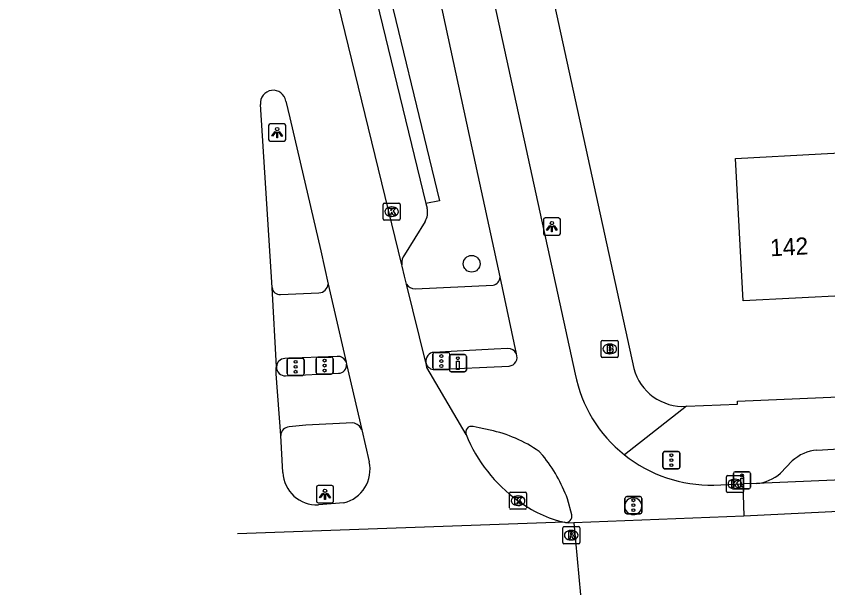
# Model space of a CAD drawing. Extents: x 160557 to 161245, y 385330 to 386505.
# Drawn here: x 160825.8 to 160873.18, y 385329.84 to 385363.64 of the extents above; entities that cross this region are included whole.
import ezdxf

# ---------------------------------------------------------------- set-up
doc = ezdxf.new("R2010")
doc.units = 0
for name, color, linetype in [('IMGEO_Boom', 7, 'Continuous'), ('IMGEO_Brandkraan', 7, 'Continuous'), ('IMGEO_Drukknoppaal', 7, 'Continuous'), ('IMGEO_Fietspad_gesloten', 7, 'Continuous'), ('IMGEO_Kolk', 7, 'Continuous'), ('IMGEO_Lichtpunt', 7, 'Continuous'), ('IMGEO_Pand', 7, 'Continuous'), ('IMGEO_Pand_nummerreeks', 7, 'Continuous'), ('IMGEO_Parkeervlak_open', 7, 'Continuous'), ('IMGEO_Rijbaan_lokaal_gesloten', 7, 'Continuous'), ('IMGEO_Rioolput', 7, 'Continuous'), ('IMGEO_Verkeersregelinstallatiepaal', 7, 'Continuous'), ('IMGEO_Voetpad_open', 7, 'Continuous')]:
    doc.layers.add(name, color=color, linetype=linetype)

msp = doc.modelspace()

# ---------------------------------------------------------------- linework, layer by layer
at = {"layer": 'IMGEO_Boom'}
msp.add_circle((160852.389, 385349.18), 0.489, dxfattribs=at)
at = {"layer": 'IMGEO_Brandkraan'}
for p, q in [((160860.023, 385344.703), (160860.875, 385344.703)), ((160859.948, 385343.777), (160859.948, 385344.629)), ((160860.436, 385344.483), (160860.461, 385344.483)), ((160860.949, 385344.629), (160860.949, 385343.777)), ((160860.459, 385343.923), (160860.434, 385343.923)), ((160860.875, 385343.703), (160860.023, 385343.703))]:
    msp.add_line(p, q, dxfattribs=at)
for points in [[(160860.023, 385344.703), (160860.875, 385344.703)], [(160859.948, 385343.777), (160859.948, 385344.629)], [(160860.296, 385344.403), (160860.296, 385344.003), (160860.509, 385344.003)], [(160860.527, 385344.403), (160860.296, 385344.403)], [(160860.475, 385344.322), (160860.421, 385344.322), (160860.421, 385344.246)], [(160860.421, 385344.246), (160860.474, 385344.246)], [(160860.949, 385344.629), (160860.949, 385343.777)], [(160860.483, 385344.17), (160860.421, 385344.17), (160860.421, 385344.089)], [(160860.421, 385344.089), (160860.483, 385344.089)], [(160860.875, 385343.703), (160860.023, 385343.703)]]:
    msp.add_lwpolyline(points, dxfattribs=at)
for centre, radius, start, end in [((160860.025, 385344.627), 0.0765, 91.552, 178.448), ((160860.025, 385344.627), 0.0765, 91.552, 178.448), ((160860.873, 385344.627), 0.0765, 1.552, 88.448), ((160860.873, 385344.627), 0.0765, 1.552, 88.448), ((160860.476, 385344.284), 0.0379, 267.8285, 90.9355), ((160860.531, 385344.258), 0.145, 59.4692, 91.5367), ((160860.556, 385344.305), 0.0922, 285.5137, 58.1501), ((160860.561, 385344.113), 0.105, 301.3115, 78.989), ((160860.025, 385343.779), 0.0765, 181.552, 268.448), ((160860.025, 385343.779), 0.0765, 181.552, 268.448), ((160860.484, 385344.129), 0.0404, 269.8759, 90.5077), ((160860.515, 385344.254), 0.251, 268.6676, 293.5347), ((160860.873, 385343.779), 0.0765, 271.552, 358.448), ((160860.873, 385343.779), 0.0765, 271.552, 358.448)]:
    msp.add_arc(centre, radius, start, end, dxfattribs=at)
for centre, major_axis, ratio, start_param, end_param in [((160860.435, 385344.203), (-0.387, 0.002), 0.722429, 4.712389, 7.853982), ((160860.46, 385344.203), (-0.39, 0.002), 0.717154, 1.570796, 4.712389)]:
    msp.add_ellipse(centre, major_axis=major_axis, ratio=ratio, start_param=start_param, end_param=end_param, dxfattribs=at)
at = {"layer": 'IMGEO_Drukknoppaal'}
for p, q in [((160851.088, 385342.971), (160851.088, 385343.771)), ((160851.088, 385343.771), (160851.088, 385342.971)), ((160851.188, 385343.871), (160851.978, 385343.871)), ((160851.978, 385343.871), (160851.188, 385343.871)), ((160852.078, 385343.771), (160852.078, 385342.971)), ((160852.078, 385342.971), (160852.078, 385343.771)), ((160851.978, 385342.871), (160851.188, 385342.871)), ((160851.188, 385342.871), (160851.978, 385342.871)), ((160867.675, 385336.127), (160867.675, 385336.927)), ((160867.675, 385336.927), (160867.675, 385336.127)), ((160867.775, 385337.027), (160868.565, 385337.027)), ((160868.565, 385337.027), (160867.775, 385337.027)), ((160868.665, 385336.927), (160868.665, 385336.127)), ((160868.665, 385336.127), (160868.665, 385336.927)), ((160868.565, 385336.027), (160867.775, 385336.027)), ((160867.775, 385336.027), (160868.565, 385336.027))]:
    msp.add_line(p, q, dxfattribs=at)
for points in [[(160851.658, 385343.496), (160851.658, 385342.996), (160851.508, 385342.996), (160851.508, 385343.496), (160851.658, 385343.496)], [(160868.245, 385336.652), (160868.245, 385336.152), (160868.095, 385336.152), (160868.095, 385336.652), (160868.245, 385336.652)]]:
    msp.add_lwpolyline(points, dxfattribs=at)
for centre in [(160851.583, 385343.661), (160868.17, 385336.817)]:
    msp.add_circle(centre, 0.085, dxfattribs=at)
for centre, start, end in [((160851.188, 385343.771), 90, 180), ((160851.188, 385343.771), 90, 180), ((160851.978, 385343.771), 0, 90), ((160851.978, 385343.771), 360, 90), ((160851.188, 385342.971), 180, 270), ((160851.188, 385342.971), 180, 270), ((160851.978, 385342.971), 270, 0), ((160851.978, 385342.971), 270, 0), ((160867.775, 385336.927), 90, 180), ((160867.775, 385336.927), 90, 180), ((160868.565, 385336.927), 0, 90), ((160868.565, 385336.927), 360, 90), ((160867.775, 385336.127), 180, 270), ((160867.775, 385336.127), 180, 270), ((160868.565, 385336.127), 270, 0), ((160868.565, 385336.127), 270, 0)]:
    msp.add_arc(centre, 0.1, start, end, dxfattribs=at)
at = {"layer": 'IMGEO_Fietspad_gesloten'}
for points in [[(160829.308, 385476.198), (160836.029, 385445.427), (160839.957, 385427.534), (160849.485, 385383.807), (160858.426, 385342.738)], [(160854.045, 385348.406), (160852.421, 385355.951), (160846.51, 385383.335)], [(160855, 385343.917), (160854.045, 385348.406)], [(160841.528, 385342.628), (160844.609, 385342.781)], [(160850.237, 385342.997), (160854.575, 385343.202)], [(160845.458, 385339.882), (160842.707, 385339.748), (160841.726, 385339.65)], [(160853.463, 385339.462), (160852.832, 385339.599), (160852.47, 385339.673)], [(160923.045, 385339.071), (160906.536, 385338.204), (160879.509, 385336.797), (160869.015, 385336.349)], [(160856.536, 385337.98), (160856.324, 385338.214)], [(160866.535, 385336.251), (160867.76, 385336.311), (160868.229, 385336.325)], [(160869.015, 385336.349), (160868.229, 385336.325)], [(160868.229, 385336.325), (160868.279, 385334.438)], [(160858.228, 385334.519), (160857.981, 385335.445)]]:
    msp.add_lwpolyline(points, dxfattribs=at)
for centre, radius, start, end in [((160854.528, 385343.714), 0.514, 275.2602, 23.2848), ((160844.617, 385343.248), 0.467, 269.0376, 7.9369), ((160850.215, 385343.503), 0.506, 196.0169, 272.4396), ((160841.509, 385343.143), 0.516, 178.6895, 272.0665), ((160866.366, 385344.35), 8.102, 191.4754, 231.3345), ((160841.753, 385339.136), 0.515, 92.9687, 179.2192), ((160845.381, 385339.263), 0.623, 20.0343, 82.9487), ((160852.386, 385339.334), 0.349, 76.0104, 202.8269), ((160851.862, 385331.889), 7.74, 54.8002, 78.0651), ((160849.847, 385332.488), 8.655, 19.9798, 39.3882), ((160866.365, 385344.353), 8.104, 231.3511, 271.2017), ((160861.822, 385334.999), 0.507, 359.4389, 178.0753), ((160861.823, 385335.037), 0.508, 182.3777, 355.1365), ((160857.889, 385334.422), 0.353, 258.4537, 15.9773)]:
    msp.add_arc(centre, radius, start, end, dxfattribs=at)
at = {"layer": 'IMGEO_Kolk'}
for p, q in [((160847.293, 385352.719), (160848.145, 385352.719)), ((160847.218, 385351.793), (160847.218, 385352.645)), ((160847.706, 385352.499), (160847.731, 385352.499)), ((160848.219, 385352.645), (160848.219, 385351.793)), ((160847.729, 385351.939), (160847.704, 385351.939)), ((160848.145, 385351.719), (160847.293, 385351.719)), ((160867.259, 385335.885), (160867.259, 385336.737)), ((160867.334, 385336.811), (160868.186, 385336.811)), ((160868.26, 385336.737), (160868.26, 385335.885)), ((160867.747, 385336.591), (160867.772, 385336.591)), ((160854.597, 385334.913), (160854.597, 385335.765)), ((160854.672, 385335.839), (160855.524, 385335.839)), ((160855.598, 385335.765), (160855.598, 385334.913)), ((160868.186, 385335.811), (160867.334, 385335.811)), ((160867.77, 385336.031), (160867.745, 385336.031)), ((160855.085, 385335.619), (160855.11, 385335.619)), ((160855.524, 385334.839), (160854.672, 385334.839)), ((160855.108, 385335.059), (160855.083, 385335.059))]:
    msp.add_line(p, q, dxfattribs=at)
for points in [[(160847.293, 385352.719), (160848.145, 385352.719)], [(160847.218, 385351.793), (160847.218, 385352.645)], [(160847.539, 385352.419), (160847.662, 385352.419), (160847.662, 385352.268), (160847.792, 385352.419), (160847.956, 385352.419), (160847.81, 385352.268), (160847.963, 385352.019), (160847.811, 385352.019), (160847.726, 385352.183), (160847.662, 385352.116), (160847.662, 385352.019), (160847.539, 385352.019), (160847.539, 385352.419)], [(160848.219, 385352.645), (160848.219, 385351.793)], [(160848.145, 385351.719), (160847.293, 385351.719)], [(160867.259, 385335.885), (160867.259, 385336.737)], [(160867.334, 385336.811), (160868.186, 385336.811)], [(160868.26, 385336.737), (160868.26, 385335.885)], [(160867.58, 385336.511), (160867.703, 385336.511), (160867.703, 385336.36), (160867.833, 385336.511), (160867.997, 385336.511), (160867.851, 385336.36), (160868.004, 385336.111), (160867.852, 385336.111), (160867.767, 385336.275), (160867.703, 385336.208), (160867.703, 385336.111), (160867.58, 385336.111), (160867.58, 385336.511)], [(160854.597, 385334.913), (160854.597, 385335.765)], [(160854.672, 385335.839), (160855.524, 385335.839)], [(160855.598, 385335.765), (160855.598, 385334.913)], [(160868.186, 385335.811), (160867.334, 385335.811)], [(160854.918, 385335.539), (160855.041, 385335.539), (160855.041, 385335.388), (160855.171, 385335.539), (160855.335, 385335.539), (160855.189, 385335.388), (160855.342, 385335.139), (160855.19, 385335.139), (160855.105, 385335.303), (160855.041, 385335.236), (160855.041, 385335.139), (160854.918, 385335.139), (160854.918, 385335.539)], [(160855.524, 385334.839), (160854.672, 385334.839)]]:
    msp.add_lwpolyline(points, dxfattribs=at)
for centre, start, end in [((160847.295, 385352.643), 91.552, 178.448), ((160847.295, 385352.643), 91.552, 178.448), ((160848.143, 385352.643), 1.552, 88.448), ((160848.143, 385352.643), 1.552, 88.448), ((160847.295, 385351.795), 181.552, 268.448), ((160847.295, 385351.795), 181.552, 268.448), ((160848.143, 385351.795), 271.552, 358.448), ((160848.143, 385351.795), 271.552, 358.448), ((160867.336, 385336.735), 91.552, 178.448), ((160867.336, 385336.735), 91.552, 178.448), ((160868.184, 385336.735), 1.552, 88.448), ((160868.184, 385336.735), 1.552, 88.448), ((160854.674, 385335.763), 91.552, 178.448), ((160854.674, 385335.763), 91.552, 178.448), ((160855.522, 385335.763), 1.552, 88.448), ((160855.522, 385335.763), 1.552, 88.448), ((160867.336, 385335.887), 181.552, 268.448), ((160867.336, 385335.887), 181.552, 268.448), ((160868.184, 385335.887), 271.552, 358.448), ((160868.184, 385335.887), 271.552, 358.448), ((160854.674, 385334.915), 181.552, 268.448), ((160854.674, 385334.915), 181.552, 268.448), ((160855.522, 385334.915), 271.552, 358.448), ((160855.522, 385334.915), 271.552, 358.448)]:
    msp.add_arc(centre, 0.0765, start, end, dxfattribs=at)
for centre, major_axis, ratio, start_param, end_param in [((160847.705, 385352.219), (-0.387, 0.002), 0.722429, 4.712389, 7.853982), ((160847.73, 385352.219), (-0.39, 0.002), 0.717154, 1.570796, 4.712389), ((160867.746, 385336.311), (-0.387, 0.002), 0.722429, 4.712389, 7.853982), ((160867.771, 385336.311), (-0.39, 0.002), 0.717154, 1.570796, 4.712389), ((160855.084, 385335.339), (-0.387, 0.002), 0.722429, 4.712389, 7.853982), ((160855.109, 385335.339), (-0.39, 0.002), 0.717154, 1.570796, 4.712389)]:
    msp.add_ellipse(centre, major_axis=major_axis, ratio=ratio, start_param=start_param, end_param=end_param, dxfattribs=at)
at = {"layer": 'IMGEO_Lichtpunt'}
for p, q in [((160840.535, 385357.247), (160840.535, 385356.44)), ((160840.535, 385357.247), (160840.535, 385356.44)), ((160841.437, 385357.342), (160840.629, 385357.342)), ((160841.437, 385357.342), (160840.629, 385357.342)), ((160841.531, 385356.44), (160841.531, 385357.247)), ((160841.531, 385356.44), (160841.531, 385357.247)), ((160840.629, 385356.346), (160841.437, 385356.346)), ((160840.629, 385356.346), (160841.437, 385356.346)), ((160857.477, 385351.851), (160856.669, 385351.851)), ((160857.477, 385351.851), (160856.669, 385351.851)), ((160856.575, 385351.756), (160856.575, 385350.949)), ((160856.575, 385351.756), (160856.575, 385350.949)), ((160857.571, 385350.949), (160857.571, 385351.756)), ((160857.571, 385350.949), (160857.571, 385351.756)), ((160856.669, 385350.855), (160857.477, 385350.855)), ((160856.669, 385350.855), (160857.477, 385350.855)), ((160844.229, 385336.219), (160843.421, 385336.219)), ((160844.229, 385336.219), (160843.421, 385336.219)), ((160843.327, 385336.124), (160843.327, 385335.317)), ((160843.327, 385336.124), (160843.327, 385335.317)), ((160844.323, 385335.317), (160844.323, 385336.124)), ((160844.323, 385335.317), (160844.323, 385336.124)), ((160843.421, 385335.223), (160844.229, 385335.223)), ((160843.421, 385335.223), (160844.229, 385335.223))]:
    msp.add_line(p, q, dxfattribs=at)
for points in [[(160840.909, 385356.911), (160840.948, 385356.883), (160840.76, 385356.621), (160840.722, 385356.648), (160840.909, 385356.911)], [(160841.011, 385356.863), (160841.058, 385356.863), (160841.058, 385356.541), (160841.011, 385356.541), (160841.011, 385356.863)], [(160841.121, 385356.883), (160841.159, 385356.91), (160841.346, 385356.648), (160841.307, 385356.62), (160841.121, 385356.883)], [(160856.949, 385351.42), (160856.988, 385351.392), (160856.8, 385351.13), (160856.762, 385351.157), (160856.949, 385351.42)], [(160857.051, 385351.372), (160857.098, 385351.372), (160857.098, 385351.05), (160857.051, 385351.05), (160857.051, 385351.372)], [(160857.161, 385351.392), (160857.199, 385351.419), (160857.386, 385351.157), (160857.347, 385351.129), (160857.161, 385351.392)], [(160843.701, 385335.788), (160843.74, 385335.76), (160843.552, 385335.498), (160843.514, 385335.525), (160843.701, 385335.788)], [(160843.803, 385335.74), (160843.85, 385335.74), (160843.85, 385335.418), (160843.803, 385335.418), (160843.803, 385335.74)], [(160843.913, 385335.76), (160843.951, 385335.787), (160844.138, 385335.525), (160844.099, 385335.497), (160843.913, 385335.76)]]:
    msp.add_lwpolyline(points, dxfattribs=at)
for centre in [(160841.034, 385357.045), (160857.074, 385351.554), (160843.826, 385335.922)]:
    msp.add_circle(centre, 0.0994, dxfattribs=at)
for centre, start, end in [((160840.629, 385357.247), 90, 180), ((160840.629, 385357.247), 90, 180), ((160841.437, 385357.247), 0, 90), ((160841.437, 385357.247), 0, 90), ((160840.629, 385356.44), 180, 270), ((160840.629, 385356.44), 180, 270), ((160841.437, 385356.44), 270, 0), ((160841.437, 385356.44), 270, 360), ((160856.669, 385351.756), 90, 180), ((160856.669, 385351.756), 90, 180), ((160857.477, 385351.756), 0, 90), ((160857.477, 385351.756), 0, 90), ((160856.669, 385350.949), 180, 270), ((160856.669, 385350.949), 180, 270), ((160857.477, 385350.949), 270, 0), ((160857.477, 385350.949), 270, 360), ((160843.421, 385336.124), 90, 180), ((160843.421, 385336.124), 90, 180), ((160844.229, 385336.124), 0, 90), ((160844.229, 385336.124), 0, 90), ((160843.421, 385335.317), 180, 270), ((160843.421, 385335.317), 180, 270), ((160844.229, 385335.317), 270, 0), ((160844.229, 385335.317), 270, 360)]:
    msp.add_arc(centre, 0.0946, start, end, dxfattribs=at)
at = {"layer": 'IMGEO_Pand'}
msp.add_lwpolyline([(160874.35, 385347.33), (160868.237, 385347.004), (160867.793, 385355.334), (160872.786, 385355.6), (160873.906, 385355.66)], dxfattribs=at)
at = {"layer": 'IMGEO_Parkeervlak_open'}
for points in [[(160849.718, 385352.693), (160849.785, 385352.419)], [(160849.668, 385351.645), (160848.465, 385349.697)], [(160848.304, 385349.167), (160848.313, 385349.107)]]:
    msp.add_lwpolyline(points, dxfattribs=at)
for centre, radius, start, end in [((160848.776, 385352.176), 1.038, 329.2518, 13.5564), ((160849.005, 385349.243), 0.706, 139.9888, 186.2164)]:
    msp.add_arc(centre, radius, start, end, dxfattribs=at)
at = {"layer": 'IMGEO_Rijbaan_lokaal_gesloten'}
for points in [[(160848.313, 385349.107), (160839.169, 385386.648), (160837.356, 385394.206), (160834.972, 385404.093), (160833.406, 385409.77), (160831.732, 385415.417), (160829.951, 385421.031), (160828.776, 385424.529), (160827.701, 385428.059), (160826.725, 385431.618), (160826.645, 385431.986), (160825.799, 385435.388)], [(160840.738, 385347.79), (160840.058, 385358.484)], [(160841.541, 385358.68), (160841.775, 385357.703), (160843.575, 385349.924), (160844.008, 385347.988)], [(161179.212, 385352.808), (161177.568, 385352.385), (161171.027, 385350.994), (161157.592, 385349.093), (161141.871, 385348.183), (161034.402, 385342.87), (160939.068, 385337.926), (160868.279, 385334.438)], [(160848.583, 385347.992), (160848.467, 385348.462), (160848.329, 385349.043), (160848.313, 385349.107)], [(160844.008, 385347.988), (160845.053, 385343.439)], [(160849.717, 385343.418), (160848.583, 385347.992)], [(160840.994, 385343.155), (160840.738, 385347.79)], [(160845.053, 385343.439), (160845.079, 385343.312)], [(160845.079, 385343.312), (160845.967, 385339.477)], [(160849.729, 385343.363), (160849.717, 385343.418)], [(160852.064, 385339.199), (160849.78, 385343.118), (160849.729, 385343.363)], [(160841.238, 385339.143), (160840.984, 385342.746), (160840.982, 385343.108), (160840.994, 385343.155)], [(160845.967, 385339.477), (160846.405, 385337.614)], [(160841.365, 385336.985), (160841.238, 385339.143)], [(160844.918, 385335.211), (160843.441, 385335.091)], [(160868.279, 385334.438), (160858.352, 385334.048)], [(160857.818, 385334.076), (160838.712, 385333.406)], [(160858.352, 385334.048), (160858.059, 385334.036), (160857.889, 385334.056), (160857.818, 385334.076)], [(160858.352, 385334.048), (160858.736, 385329.845)]]:
    msp.add_lwpolyline(points, dxfattribs=at)
for centre, radius, start, end in [((160840.802, 385358.562), 0.748, 9.1036, 185.9541), ((160860.363, 385342.6), 8.969, 202.2824, 234.053), ((160844.442, 385337.167), 2.013, 283.6821, 12.8186), ((160843.365, 385337.093), 2.003, 183.0802, 272.1695), ((160859.417, 385341.08), 7.184, 233.0452, 257.1403)]:
    msp.add_arc(centre, radius, start, end, dxfattribs=at)
at = {"layer": 'IMGEO_Rioolput'}
for p, q in [((160857.778, 385333.824), (160858.63, 385333.824)), ((160857.703, 385332.898), (160857.703, 385333.75)), ((160858.191, 385333.604), (160858.216, 385333.604)), ((160858.704, 385333.75), (160858.704, 385332.898)), ((160858.63, 385332.824), (160857.778, 385332.824)), ((160858.214, 385333.044), (160858.189, 385333.044))]:
    msp.add_line(p, q, dxfattribs=at)
for points in [[(160857.778, 385333.824), (160858.63, 385333.824)], [(160857.703, 385332.898), (160857.703, 385333.75)], [(160858.292, 385333.522), (160858.04, 385333.524), (160858.04, 385333.124)], [(160858.218, 385333.443), (160858.164, 385333.443), (160858.164, 385333.362)], [(160858.164, 385333.362), (160858.216, 385333.362)], [(160858.704, 385333.75), (160858.704, 385332.898)], [(160858.63, 385332.824), (160857.778, 385332.824)], [(160858.04, 385333.124), (160858.164, 385333.124), (160858.164, 385333.286), (160858.175, 385333.286)], [(160858.222, 385333.257), (160858.293, 385333.124), (160858.433, 385333.124), (160858.368, 385333.25)]]:
    msp.add_lwpolyline(points, dxfattribs=at)
for centre, radius, start, end in [((160857.78, 385333.748), 0.0765, 91.552, 178.448), ((160857.78, 385333.748), 0.0765, 91.552, 178.448), ((160858.628, 385333.748), 0.0765, 1.552, 88.448), ((160858.628, 385333.748), 0.0765, 1.552, 88.448), ((160858.2, 385333.551), 0.19, 274.7715, 282.9687), ((160858.224, 385333.347), 0.0964, 77.0061, 93.1865), ((160858.238, 385333.404), 0.0378, 276.6634, 79.6772), ((160858.291, 385333.412), 0.109, 350.3612, 89.416), ((160858.289, 385333.412), 0.112, 277.5842, 350.9817), ((160858.273, 385333.197), 0.108, 29.5134, 73.7905), ((160857.78, 385332.9), 0.0765, 181.552, 268.448), ((160857.78, 385332.9), 0.0765, 181.552, 268.448), ((160858.174, 385333.233), 0.0533, 26.0293, 88.6989), ((160858.628, 385332.9), 0.0765, 271.552, 358.448), ((160858.628, 385332.9), 0.0765, 271.552, 358.448)]:
    msp.add_arc(centre, radius, start, end, dxfattribs=at)
for centre, major_axis, ratio, start_param, end_param in [((160858.19, 385333.324), (-0.387, 0.002), 0.722429, 4.712389, 7.853982), ((160858.215, 385333.324), (-0.39, 0.002), 0.717154, 1.570796, 4.712389)]:
    msp.add_ellipse(centre, major_axis=major_axis, ratio=ratio, start_param=start_param, end_param=end_param, dxfattribs=at)
at = {"layer": 'IMGEO_Verkeersregelinstallatiepaal'}
for p, q in [((160843.405, 385343.73), (160844.195, 385343.73)), ((160844.195, 385343.73), (160843.405, 385343.73)), ((160850.124, 385343.097), (160850.124, 385343.897)), ((160850.124, 385343.897), (160850.124, 385343.097)), ((160850.224, 385343.997), (160851.014, 385343.997)), ((160851.014, 385343.997), (160850.224, 385343.997)), ((160851.114, 385343.897), (160851.114, 385343.097)), ((160851.114, 385343.097), (160851.114, 385343.897)), ((160841.613, 385342.76), (160841.613, 385343.56)), ((160841.613, 385343.56), (160841.613, 385342.76)), ((160841.713, 385343.66), (160842.503, 385343.66)), ((160842.503, 385343.66), (160841.713, 385343.66)), ((160842.603, 385343.56), (160842.603, 385342.76)), ((160842.603, 385342.76), (160842.603, 385343.56)), ((160843.305, 385342.83), (160843.305, 385343.63)), ((160843.305, 385343.63), (160843.305, 385342.83)), ((160844.295, 385343.63), (160844.295, 385342.83)), ((160844.295, 385342.83), (160844.295, 385343.63)), ((160851.014, 385342.997), (160850.224, 385342.997)), ((160850.224, 385342.997), (160851.014, 385342.997)), ((160842.503, 385342.66), (160841.713, 385342.66)), ((160841.713, 385342.66), (160842.503, 385342.66)), ((160844.195, 385342.73), (160843.405, 385342.73)), ((160843.405, 385342.73), (160844.195, 385342.73)), ((160863.553, 385337.306), (160863.553, 385338.106)), ((160863.553, 385338.106), (160863.553, 385337.306)), ((160863.653, 385338.206), (160864.443, 385338.206)), ((160864.443, 385338.206), (160863.653, 385338.206)), ((160864.543, 385338.106), (160864.543, 385337.306)), ((160864.543, 385337.306), (160864.543, 385338.106)), ((160864.443, 385337.206), (160863.653, 385337.206)), ((160863.653, 385337.206), (160864.443, 385337.206)), ((160861.339, 385334.677), (160861.339, 385335.477)), ((160861.339, 385335.477), (160861.339, 385334.677)), ((160861.439, 385335.577), (160862.229, 385335.577)), ((160862.229, 385335.577), (160861.439, 385335.577)), ((160862.329, 385335.477), (160862.329, 385334.677)), ((160862.329, 385334.677), (160862.329, 385335.477)), ((160862.229, 385334.577), (160861.439, 385334.577)), ((160861.439, 385334.577), (160862.229, 385334.577))]:
    msp.add_line(p, q, dxfattribs=at)
for centre in [(160850.619, 385343.787), (160842.108, 385343.45), (160842.108, 385343.16), (160843.8, 385343.52), (160843.8, 385343.23), (160850.619, 385343.497), (160850.619, 385343.207), (160842.108, 385342.87), (160843.8, 385342.94), (160864.048, 385337.996), (160864.048, 385337.706), (160864.048, 385337.416), (160861.834, 385335.367), (160861.834, 385335.077), (160861.834, 385334.787)]:
    msp.add_circle(centre, 0.085, dxfattribs=at)
for centre, start, end in [((160843.405, 385343.63), 90, 180), ((160843.405, 385343.63), 90, 180), ((160844.195, 385343.63), 0, 90), ((160844.195, 385343.63), 360, 90), ((160850.224, 385343.897), 90, 180), ((160850.224, 385343.897), 90, 180), ((160851.014, 385343.897), 0, 90), ((160851.014, 385343.897), 360, 90), ((160841.713, 385343.56), 90, 180), ((160841.713, 385343.56), 90, 180), ((160842.503, 385343.56), 0, 90), ((160842.503, 385343.56), 360, 90), ((160843.405, 385342.83), 180, 270), ((160843.405, 385342.83), 180, 270), ((160844.195, 385342.83), 270, 0), ((160844.195, 385342.83), 270, 0), ((160850.224, 385343.097), 180, 270), ((160850.224, 385343.097), 180, 270), ((160851.014, 385343.097), 270, 0), ((160851.014, 385343.097), 270, 0), ((160841.713, 385342.76), 180, 270), ((160841.713, 385342.76), 180, 270), ((160842.503, 385342.76), 270, 0), ((160842.503, 385342.76), 270, 0), ((160863.653, 385338.106), 90, 180), ((160863.653, 385338.106), 90, 180), ((160864.443, 385338.106), 0, 90), ((160864.443, 385338.106), 360, 90), ((160863.653, 385337.306), 180, 270), ((160863.653, 385337.306), 180, 270), ((160864.443, 385337.306), 270, 0), ((160864.443, 385337.306), 270, 0), ((160861.439, 385335.477), 90, 180), ((160861.439, 385335.477), 90, 180), ((160862.229, 385335.477), 0, 90), ((160862.229, 385335.477), 360, 90), ((160861.439, 385334.677), 180, 270), ((160861.439, 385334.677), 180, 270), ((160862.229, 385334.677), 270, 0), ((160862.229, 385334.677), 270, 0)]:
    msp.add_arc(centre, 0.1, start, end, dxfattribs=at)
at = {"layer": 'IMGEO_Voetpad_open'}
for points in [[(160828.678, 385432.864), (160829.301, 385430.609), (160829.944, 385428.359), (160830.607, 385426.115), (160832.185, 385421.354), (160833.69, 385416.569), (160835.121, 385411.762), (160837.742, 385402.067), (160842.461, 385382.592), (160849.718, 385352.693)], [(160846.51, 385383.335), (160843.312, 385382.613), (160850.51, 385352.86), (160849.718, 385352.693)], [(160856.125, 385369.384), (160861.854, 385343.067)], [(160849.089, 385347.705), (160853.639, 385347.928)], [(160841.227, 385347.386), (160843.475, 385347.479)], [(160854.508, 385344.224), (160853.707, 385344.188), (160851.191, 385344.048), (160850.191, 385344.002)], [(160844.54, 385343.765), (160841.479, 385343.647)], [(160864.928, 385340.852), (160867.914, 385340.98), (160867.905, 385341.148), (160876.541, 385341.524), (160898.758, 385342.66)], [(160864.928, 385340.852), (160861.304, 385338.024)], [(160872.546, 385338.296), (160874.155, 385338.382), (160899.913, 385339.647), (160903.631, 385339.837), (160921.942, 385340.769)], [(160870.414, 385336.941), (160871.104, 385337.664)]]:
    msp.add_lwpolyline(points, dxfattribs=at)
for centre, radius, start, end in [((160843.449, 385348.04), 0.561, 272.643, 354.7182), ((160849.112, 385348.336), 0.631, 212.9875, 267.8892), ((160853.553, 385348.413), 0.492, 280.0852, 359.2275), ((160841.179, 385347.826), 0.443, 184.6701, 276.2045), ((160854.53, 385343.711), 0.513, 23.6277, 92.4453), ((160844.592, 385343.28), 0.488, 19.0654, 96.0645), ((160850.214, 385343.499), 0.504, 92.6476, 189.2238), ((160841.501, 385343.14), 0.507, 92.501, 178.32), ((160864.736, 385343.826), 2.981, 194.7596, 273.6904), ((160872.771, 385335.822), 2.484, 95.1894, 132.1444), ((160868.84, 385338.713), 2.37, 274.2455, 311.6267)]:
    msp.add_arc(centre, radius, start, end, dxfattribs=at)

# ---------------------------------------------------------------- texts
at = {"layer": 'IMGEO_Pand_nummerreeks'}
msp.add_text('142', height=1, rotation=3.0512, dxfattribs=at).set_placement((160869.835, 385349.613))

doc.saveas('drawing.dxf')
